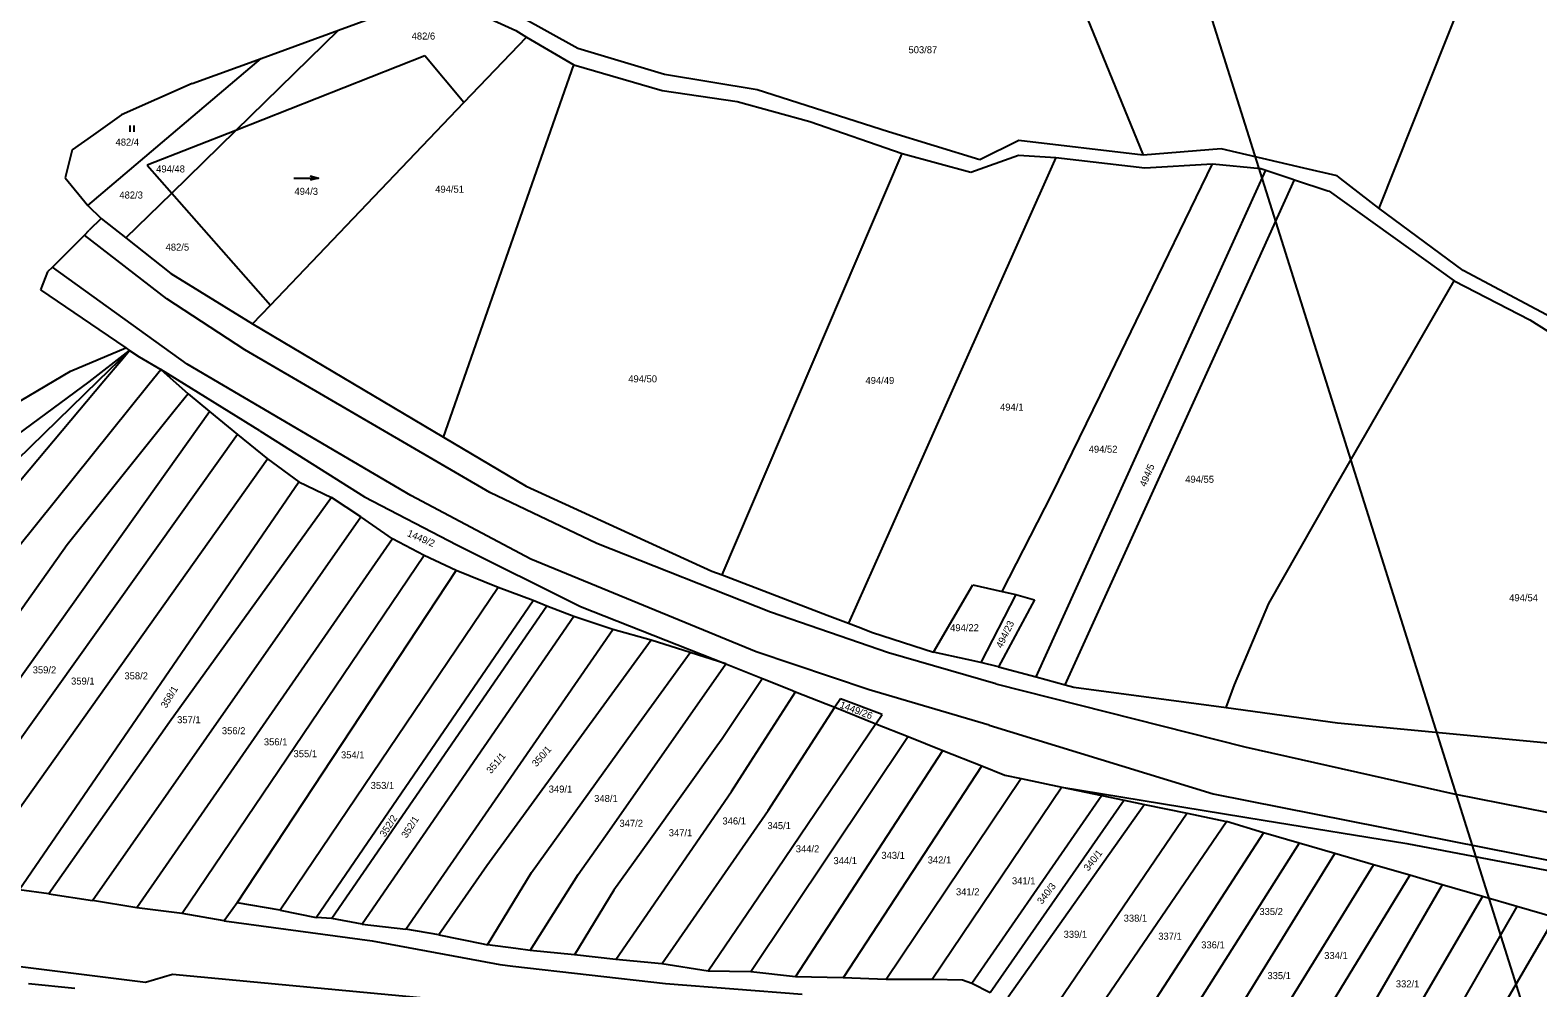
# Model space of a CAD drawing. Extents: x -580630 to -576196, y -1189024 to -1183567.
# Drawn here: x -579837.4 to -579472.6, y -1185416.3 to -1185184.6 of the extents above; entities that cross this region are included whole.
import ezdxf

# ---------------------------------------------------------------- set-up
doc = ezdxf.new("R2010")
doc.units = 0
for name, color, linetype in [('Vrstva 1', 7, 'Continuous'), ('Vrstva 12', 7, 'Continuous'), ('Vrstva 13', 7, 'Continuous'), ('Vrstva 18', 7, 'Continuous'), ('Vrstva 25', 7, 'Continuous'), ('Vrstva 4', 7, 'Continuous'), ('Vrstva 6', 7, 'Continuous')]:
    doc.layers.add(name, color=color, linetype=linetype)

msp = doc.modelspace()

# ---------------------------------------------------------------- linework, layer by layer
at = {"layer": 'Vrstva 1'}
for p, q in [((-579741.01, -1185175.02), (-579719.89, -1185184.69)), ((-579704.83, -1185188.98), (-579719.01, -1185181.15)), ((-579732.43, -1185202.11), (-579717.27, -1185186.23)), ((-579719.89, -1185184.69), (-579717.27, -1185186.23)), ((-579717.27, -1185186.23), (-579705.86, -1185192.97)), ((-579683.92, -1185195.3), (-579704.83, -1185188.98)), ((-579741.91, -1185190.82), (-579787.58, -1185208.82)), ((-579732.43, -1185202.11), (-579741.91, -1185190.82)), ((-579705.86, -1185192.97), (-579684.45, -1185199.18)), ((-579661.47, -1185199), (-579683.92, -1185195.3)), ((-579684.45, -1185199.18), (-579666.29, -1185201.84)), ((-579629.72, -1185209.19), (-579661.47, -1185199)), ((-579779.25, -1185251.13), (-579732.43, -1185202.11)), ((-579666.29, -1185201.84), (-579648.71, -1185206.71)), ((-579648.71, -1185206.71), (-579626.42, -1185214.4)), ((-579787.58, -1185208.82), (-579809.05, -1185217.28)), ((-579607.62, -1185215.98), (-579629.72, -1185209.19)), ((-579598.17, -1185211.25), (-579607.62, -1185215.98)), ((-579568.09, -1185214.8), (-579598.17, -1185211.25)), ((-579626.42, -1185214.4), (-579609.78, -1185218.95)), ((-579609.78, -1185218.95), (-579598.26, -1185214.82)), ((-579598.26, -1185214.82), (-579589.25, -1185215.41)), ((-579589.25, -1185215.41), (-579567.69, -1185217.92)), ((-579549.19, -1185213.32), (-579568.09, -1185214.8)), ((-579529.21, -1185217.95), (-579549.19, -1185213.32)), ((-579809.05, -1185217.28), (-579803.13, -1185224)), ((-579567.69, -1185217.92), (-579551.3, -1185216.89)), ((-579551.3, -1185216.89), (-579539.66, -1185218.07)), ((-579545.43, -1185233.96), (-579538.42, -1185218.48)), ((-579539.66, -1185218.07), (-579538.42, -1185218.48)), ((-579538.42, -1185218.48), (-579531.93, -1185220.63)), ((-579521.13, -1185219.82), (-579529.21, -1185217.95)), ((-579540.22, -1185240.06), (-579531.47, -1185220.78)), ((-579531.93, -1185220.63), (-579531.47, -1185220.78)), ((-579531.47, -1185220.78), (-579523.39, -1185223.45)), ((-579520.34, -1185220.44), (-579521.13, -1185219.82)), ((-579511.09, -1185227.65), (-579520.34, -1185220.44)), ((-579803.13, -1185224), (-579779.25, -1185251.13)), ((-579523.39, -1185223.45), (-579523.13, -1185223.54)), ((-579523.13, -1185223.54), (-579492.89, -1185245.23)), ((-579820.21, -1185230.13), (-579814.23, -1185234.84)), ((-579490.71, -1185242.73), (-579511.09, -1185227.65)), ((-579553.39, -1185251.53), (-579545.43, -1185233.96)), ((-579814.23, -1185234.84), (-579803.33, -1185243.44)), ((-579586.93, -1185342.98), (-579540.22, -1185240.06)), ((-579803.33, -1185243.44), (-579783.54, -1185255.62)), ((-579449.58, -1185264.69), (-579490.71, -1185242.73)), ((-579492.89, -1185245.23), (-579474.58, -1185254.69)), ((-579783.54, -1185255.62), (-579779.25, -1185251.13)), ((-579593.96, -1185341.08), (-579553.39, -1185251.53)), ((-579783.54, -1185255.62), (-579737.36, -1185283.03)), ((-579474.58, -1185254.69), (-579456.41, -1185266.07)), ((-579823.11, -1185269.68), (-579813.3, -1185262.07)), ((-579815.44, -1185264.61), (-579813.3, -1185262.07)), ((-579814.24, -1185261.43), (-579813.3, -1185262.07)), ((-579813.3, -1185262.07), (-579810.99, -1185263.63)), ((-579819.53, -1185269.46), (-579815.44, -1185264.61)), ((-579810.99, -1185263.63), (-579805.76, -1185266.72)), ((-579808.56, -1185270.19), (-579805.76, -1185266.72)), ((-579805.76, -1185266.72), (-579799.17, -1185272.56)), ((-579781.83, -1185281.56), (-579805.76, -1185266.72)), ((-579854.94, -1185311.53), (-579819.53, -1185269.46)), ((-579848.54, -1185288.4), (-579823.11, -1185269.68)), ((-579844.81, -1185315.17), (-579808.88, -1185270.59)), ((-579808.88, -1185270.59), (-579808.56, -1185270.19)), ((-579799.17, -1185272.56), (-579802.28, -1185276.45)), ((-579799.17, -1185272.56), (-579793.95, -1185276.86)), ((-579873.51, -1185388.59), (-579793.95, -1185276.86)), ((-579802.28, -1185276.45), (-579828.38, -1185309.11)), ((-579793.95, -1185276.86), (-579787.23, -1185282.39)), ((-579781.83, -1185281.56), (-579756.46, -1185297.47)), ((-579787.23, -1185282.39), (-579863.15, -1185388.99)), ((-579787.23, -1185282.39), (-579779.93, -1185288.32)), ((-579737.36, -1185283.03), (-579717.35, -1185294.9)), ((-579852.39, -1185390.38), (-579779.93, -1185288.32)), ((-579779.93, -1185288.32), (-579772.39, -1185293.88)), ((-579840.03, -1185392.58), (-579772.39, -1185293.88)), ((-579772.39, -1185293.88), (-579764.45, -1185297.71)), ((-579717.35, -1185294.9), (-579672.44, -1185315.46)), ((-579764.45, -1185297.71), (-579803.67, -1185352.07)), ((-579757.34, -1185302.36), (-579764.45, -1185297.71)), ((-579756.46, -1185297.47), (-579734.15, -1185309.11)), ((-579822.3, -1185395.17), (-579757.34, -1185302.36)), ((-579749.74, -1185307.71), (-579757.34, -1185302.36)), ((-579828.38, -1185309.11), (-579862.43, -1185357.03)), ((-579749.74, -1185307.71), (-579811.54, -1185396.96)), ((-579742.08, -1185311.68), (-579749.74, -1185307.71)), ((-579734.15, -1185309.11), (-579704.19, -1185324.03)), ((-579742.08, -1185311.68), (-579800.58, -1185398.36)), ((-579734.28, -1185315.37), (-579742.08, -1185311.68)), ((-579787.27, -1185395.76), (-579734.28, -1185315.37)), ((-579724.16, -1185319.48), (-579734.28, -1185315.37)), ((-579672.44, -1185315.46), (-579669.95, -1185316.41)), ((-579669.95, -1185316.41), (-579644.55, -1185326.12)), ((-579724.16, -1185319.48), (-579776.91, -1185397.56)), ((-579715.67, -1185322.63), (-579724.16, -1185319.48)), ((-579618.85, -1185335.1), (-579609.32, -1185318.8)), ((-579609.32, -1185318.8), (-579602.21, -1185320.38)), ((-579598.87, -1185321.13), (-579607.37, -1185337.62)), ((-579602.21, -1185320.38), (-579598.87, -1185321.13)), ((-579598.87, -1185321.13), (-579594.35, -1185322.47)), ((-579768.14, -1185399.35), (-579715.67, -1185322.63)), ((-579712.39, -1185324), (-579764.36, -1185399.55)), ((-579712.39, -1185324), (-579715.67, -1185322.63)), ((-579705.82, -1185326.46), (-579712.39, -1185324)), ((-579704.19, -1185324.03), (-579669.07, -1185337.95)), ((-579594.35, -1185322.47), (-579603.06, -1185338.63)), ((-579705.82, -1185326.46), (-579757.05, -1185400.93)), ((-579696.38, -1185329.61), (-579705.82, -1185326.46)), ((-579644.55, -1185326.12), (-579639.38, -1185328.1)), ((-579639.38, -1185328.1), (-579637.08, -1185328.98)), ((-579746.49, -1185402.13), (-579696.38, -1185329.61)), ((-579687.13, -1185332.2), (-579726.91, -1185386.77)), ((-579687.13, -1185332.2), (-579696.38, -1185329.61)), ((-579677.69, -1185335.21), (-579687.13, -1185332.2)), ((-579637.08, -1185328.98), (-579633.61, -1185330.31)), ((-579633.61, -1185330.31), (-579618.85, -1185335.1)), ((-579691.72, -1185354.57), (-579677.69, -1185335.21)), ((-579669.07, -1185337.95), (-579677.69, -1185335.21)), ((-579610.7, -1185336.89), (-579618.85, -1185335.1)), ((-579697.2, -1185378.14), (-579669.07, -1185337.95)), ((-579669.07, -1185337.95), (-579660.21, -1185341.48)), ((-579607.37, -1185337.62), (-579610.7, -1185336.89)), ((-579603.06, -1185338.63), (-579607.37, -1185337.62)), ((-579603.06, -1185338.63), (-579593.96, -1185341.08)), ((-579660.21, -1185341.48), (-579669.95, -1185356.09)), ((-579660.21, -1185341.48), (-579653.46, -1185344.17)), ((-579593.96, -1185341.08), (-579586.93, -1185342.98)), ((-579586.93, -1185342.98), (-579584.85, -1185343.54)), ((-579584.85, -1185343.54), (-579548.01, -1185348.5)), ((-579663.09, -1185361.67), (-579652.18, -1185344.68)), ((-579653.46, -1185344.17), (-579652.18, -1185344.68)), ((-579652.18, -1185344.68), (-579644.78, -1185347.63)), ((-579641.33, -1185346.41), (-579642.73, -1185348.45)), ((-579631.27, -1185350.15), (-579641.33, -1185346.41)), ((-579658.82, -1185373.45), (-579642.73, -1185348.45)), ((-579644.78, -1185347.63), (-579642.73, -1185348.45)), ((-579642.73, -1185348.45), (-579632.77, -1185352.42)), ((-579632.77, -1185352.42), (-579631.27, -1185350.15)), ((-579548.01, -1185348.5), (-579521.07, -1185352.17)), ((-579803.67, -1185352.07), (-579832.86, -1185393.57)), ((-579632.77, -1185352.42), (-579658.44, -1185390.39)), ((-579632.77, -1185352.42), (-579624.98, -1185355.53)), ((-579521.07, -1185352.17), (-579464.15, -1185357.64)), ((-579716.07, -1185388.44), (-579691.72, -1185354.57)), ((-579671.22, -1185357.87), (-579687.72, -1185380.89)), ((-579669.95, -1185356.09), (-579671.22, -1185357.87)), ((-579624.98, -1185355.53), (-579663.01, -1185412.5)), ((-579624.98, -1185355.53), (-579616.54, -1185358.9)), ((-579667.66, -1185368.79), (-579663.09, -1185361.67)), ((-579652.22, -1185413.68), (-579616.54, -1185358.9)), ((-579616.54, -1185358.9), (-579607.16, -1185362.64)), ((-579607.16, -1185362.64), (-579640.66, -1185413.88)), ((-579607.16, -1185362.64), (-579601.55, -1185364.88)), ((-579601.55, -1185364.88), (-579597.59, -1185365.71)), ((-579695.68, -1185409.5), (-579667.66, -1185368.79)), ((-579597.59, -1185365.71), (-579630.29, -1185414.28)), ((-579587.75, -1185367.76), (-579619.15, -1185414.28)), ((-579597.59, -1185365.71), (-579587.75, -1185367.76)), ((-579587.75, -1185367.76), (-579578.13, -1185369.77)), ((-579587.75, -1185367.76), (-579539.07, -1185375.72)), ((-579578.13, -1185369.77), (-579609.58, -1185415.28)), ((-579572.68, -1185370.91), (-579605.08, -1185417.54)), ((-579567.74, -1185371.94), (-579600.74, -1185418.62)), ((-579578.13, -1185369.77), (-579572.68, -1185370.91)), ((-579572.68, -1185370.91), (-579567.74, -1185371.94)), ((-579567.74, -1185371.94), (-579557.46, -1185374.08)), ((-579684.52, -1185410.5), (-579658.82, -1185373.45)), ((-579557.46, -1185374.08), (-579589.63, -1185421.37)), ((-579580.46, -1185423.64), (-579547.94, -1185376.06)), ((-579557.46, -1185374.08), (-579547.94, -1185376.06)), ((-579539.02, -1185378.82), (-579547.94, -1185376.06)), ((-579539.07, -1185375.72), (-579504.32, -1185381.43)), ((-579704.75, -1185388.92), (-579697.2, -1185378.14)), ((-579539.02, -1185378.82), (-579569.69, -1185426.23)), ((-579530.35, -1185381.34), (-579539.02, -1185378.82)), ((-579687.72, -1185380.89), (-579696.19, -1185392.72)), ((-579530.35, -1185381.34), (-579559.85, -1185427.89)), ((-579521.7, -1185383.86), (-579530.35, -1185381.34)), ((-579504.32, -1185381.43), (-579468.8, -1185388.17)), ((-579726.91, -1185386.77), (-579738.52, -1185403.52)), ((-579549.96, -1185429.55), (-579521.7, -1185383.86)), ((-579512.37, -1185386.57), (-579539.96, -1185431.24)), ((-579512.37, -1185386.57), (-579521.7, -1185383.86)), ((-579503.62, -1185389.1), (-579512.37, -1185386.57)), ((-579720.34, -1185395.43), (-579716.07, -1185388.44)), ((-579710.72, -1185398.34), (-579704.75, -1185388.92)), ((-579658.44, -1185390.39), (-579673.37, -1185412.3)), ((-579503.62, -1185389.1), (-579530.74, -1185433.58)), ((-579495.76, -1185391.39), (-579503.62, -1185389.1)), ((-579832.86, -1185393.57), (-579840.03, -1185392.58)), ((-579832.86, -1185393.57), (-579822.3, -1185395.17)), ((-579696.19, -1185392.72), (-579705.64, -1185408.31)), ((-579495.76, -1185391.39), (-579521.56, -1185435.91)), ((-579485.98, -1185394.22), (-579511.81, -1185438.38)), ((-579485.98, -1185394.22), (-579495.76, -1185391.39)), ((-579477.7, -1185396.62), (-579485.98, -1185394.22)), ((-579811.54, -1185396.96), (-579822.3, -1185395.17)), ((-579800.58, -1185398.36), (-579811.54, -1185396.96)), ((-579787.27, -1185395.76), (-579790.46, -1185400.15)), ((-579776.91, -1185397.56), (-579787.27, -1185395.76)), ((-579776.91, -1185397.56), (-579768.14, -1185399.35)), ((-579726.76, -1185405.92), (-579720.34, -1185395.43)), ((-579477.7, -1185396.62), (-579502.97, -1185440.67)), ((-579468.54, -1185399.28), (-579477.7, -1185396.62)), ((-579790.46, -1185400.15), (-579800.58, -1185398.36)), ((-579790.46, -1185400.15), (-579754.6, -1185404.94)), ((-579764.36, -1185399.55), (-579768.14, -1185399.35)), ((-579757.05, -1185400.93), (-579764.36, -1185399.55)), ((-579757.05, -1185400.93), (-579746.49, -1185402.13)), ((-579716.4, -1185407.31), (-579710.72, -1185398.34)), ((-579468.54, -1185399.28), (-579494.32, -1185443.52)), ((-579754.6, -1185404.94), (-579728.47, -1185409.83)), ((-579738.52, -1185403.52), (-579746.49, -1185402.13)), ((-579738.52, -1185403.52), (-579727.77, -1185405.71)), ((-579809.44, -1185415.01), (-579869.5, -1185407.51)), ((-579727.77, -1185405.71), (-579726.76, -1185405.92)), ((-579719.86, -1185406.85), (-579726.76, -1185405.92)), ((-579716.4, -1185407.31), (-579719.86, -1185406.85)), ((-579705.64, -1185408.31), (-579716.4, -1185407.31)), ((-579695.68, -1185409.5), (-579705.64, -1185408.31)), ((-579728.47, -1185409.83), (-579723.71, -1185410.72)), ((-579723.71, -1185410.72), (-579720.58, -1185411.08)), ((-579720.58, -1185411.08), (-579683.67, -1185415.3)), ((-579684.52, -1185410.5), (-579695.68, -1185409.5)), ((-579673.37, -1185412.3), (-579684.52, -1185410.5)), ((-579663.01, -1185412.5), (-579673.37, -1185412.3)), ((-579652.22, -1185413.68), (-579663.01, -1185412.5)), ((-579837.76, -1185415.25), (-579826.57, -1185416.43)), ((-579802.94, -1185413.13), (-579809.44, -1185415.01)), ((-579730.2, -1185420), (-579802.94, -1185413.13)), ((-579683.67, -1185415.3), (-579650.63, -1185417.87)), ((-579640.66, -1185413.88), (-579652.22, -1185413.68)), ((-579630.29, -1185414.28), (-579640.66, -1185413.88)), ((-579619.15, -1185414.28), (-579630.29, -1185414.28)), ((-579611.77, -1185414.48), (-579619.15, -1185414.28)), ((-579609.58, -1185415.28), (-579611.77, -1185414.48)), ((-579605.08, -1185417.54), (-579609.58, -1185415.28))]:
    msp.add_line(p, q, dxfattribs=at)
at = {"layer": 'Vrstva 12'}
msp.add_line((-579614.22, -1184982.77), (-579451.75, -1185498.55), dxfattribs=at)
at = {"layer": 'Vrstva 13'}
for p, q in [((-579762.77, -1185184.59), (-579745.96, -1185178.47)), ((-579781.51, -1185191.41), (-579762.77, -1185184.59)), ((-579798.2, -1185197.49), (-579781.51, -1185191.41)), ((-579798.2, -1185197.49), (-579815.27, -1185205.06)), ((-579815.27, -1185205.06), (-579822.03, -1185209.88)), ((-579822.03, -1185209.88), (-579827.17, -1185213.53)), ((-579827.17, -1185213.53), (-579828.9, -1185220.35)), ((-579828.9, -1185220.35), (-579823.45, -1185227.01)), ((-579823.45, -1185227.01), (-579820.21, -1185230.13)), ((-579820.21, -1185230.13), (-579823.06, -1185232.97)), ((-579824.22, -1185234.15), (-579823.06, -1185232.97)), ((-579829.59, -1185239.63), (-579826.54, -1185236.52)), ((-579826.54, -1185236.52), (-579824.22, -1185234.15)), ((-579829.59, -1185239.63), (-579832, -1185241.91)), ((-579833.14, -1185243.05), (-579834.89, -1185247.43)), ((-579832, -1185241.91), (-579833.14, -1185243.05)), ((-579834.89, -1185247.43), (-579820.72, -1185257.04)), ((-579820.72, -1185257.04), (-579814.24, -1185261.43)), ((-579827.58, -1185267.07), (-579814.24, -1185261.43)), ((-579874.58, -1185294.78), (-579827.58, -1185267.07))]:
    msp.add_line(p, q, dxfattribs=at)
at = {"layer": 'Vrstva 25'}
for p, q in [((-579813.23, -1185207.64), (-579813.23, -1185209.14)), ((-579812.23, -1185209.14), (-579812.23, -1185207.64)), ((-579773.59, -1185220.36), (-579767.59, -1185220.36))]:
    msp.add_line(p, q, dxfattribs=at)
msp.add_lwpolyline([(-579769.59, -1185219.86), (-579767.59, -1185220.36), (-579769.59, -1185220.86)], dxfattribs=at)
at = {"layer": 'Vrstva 4'}
for p, q in [((-579804.33, -1185249.62), (-579824.22, -1185234.15)), ((-579799.42, -1185265.4), (-579832, -1185241.91)), ((-579785.45, -1185261.91), (-579804.33, -1185249.62)), ((-579726.14, -1185296.43), (-579785.45, -1185261.91)), ((-579745.29, -1185297.18), (-579799.42, -1185265.4)), ((-579716.2, -1185312.58), (-579745.29, -1185297.18)), ((-579700.27, -1185308.79), (-579726.14, -1185296.43)), ((-579658.28, -1185325.45), (-579700.27, -1185308.79)), ((-579661.76, -1185334.99), (-579716.2, -1185312.58)), ((-579629.68, -1185335.27), (-579658.28, -1185325.45)), ((-579634.39, -1185344.2), (-579661.76, -1185334.99)), ((-579603.71, -1185342.75), (-579629.68, -1185335.27)), ((-579603.71, -1185342.75), (-579543.48, -1185358)), ((-579605.33, -1185352.77), (-579634.39, -1185344.2)), ((-579605.33, -1185352.77), (-579551.18, -1185369.41)), ((-579543.48, -1185358), (-579492.92, -1185369.38)), ((-579551.18, -1185369.41), (-579469.31, -1185385.56)), ((-579492.92, -1185369.38), (-579463.83, -1185375.17))]:
    msp.add_line(p, q, dxfattribs=at)
at = {"layer": 'Vrstva 6'}
for p, q in [((-579588.86, -1185164.02), (-579568.09, -1185214.8)), ((-579489.05, -1185172.15), (-579511.09, -1185227.65)), ((-579787.58, -1185208.82), (-579762.77, -1185184.59)), ((-579823.45, -1185227.01), (-579781.51, -1185191.41)), ((-579737.36, -1185283.03), (-579705.86, -1185192.97)), ((-579803.13, -1185224), (-579787.58, -1185208.82)), ((-579669.95, -1185316.41), (-579626.42, -1185214.4)), ((-579589.25, -1185215.41), (-579629.33, -1185305.5)), ((-579569.81, -1185255.02), (-579551.3, -1185216.89)), ((-579814.23, -1185234.84), (-579803.13, -1185224)), ((-579522.82, -1185297.27), (-579492.89, -1185245.23)), ((-579578.53, -1185273), (-579569.81, -1185255.02)), ((-579813.3, -1185262.07), (-579820.98, -1185269.55)), ((-579820.98, -1185269.55), (-579840.56, -1185288.62)), ((-579590.17, -1185296.98), (-579578.53, -1185273)), ((-579602.21, -1185320.38), (-579590.17, -1185296.98)), ((-579537.72, -1185323.33), (-579522.82, -1185297.27)), ((-579629.33, -1185305.5), (-579639.38, -1185328.1)), ((-579546.01, -1185343.02), (-579537.72, -1185323.33)), ((-579548.01, -1185348.5), (-579546.01, -1185343.02))]:
    msp.add_line(p, q, dxfattribs=at)

# ---------------------------------------------------------------- texts
at = {"layer": 'Vrstva 18'}
for s, p in [('482/6', (-579745.074, -1185186.85)), ('503/87', (-579624.87, -1185190.16)), ('482/4', (-579816.704, -1185212.51)), ('494/48', (-579806.883, -1185219.01)), ('494/3', (-579773.42, -1185224.43)), ('494/51', (-579739.371, -1185223.91)), ('482/3', (-579815.781, -1185225.32)), ('482/5', (-579804.6, -1185237.92)), ('494/50', (-579692.666, -1185269.81)), ('494/49', (-579635.272, -1185270.19)), ('494/1', (-579602.725, -1185276.64)), ('494/52', (-579581.273, -1185286.84)), ('494/55', (-579557.916, -1185294.11)), ('494/54', (-579479.539, -1185322.77)), ('494/22', (-579614.8, -1185330.03)), ('359/2', (-579836.751, -1185340.24)), ('358/2', (-579814.557, -1185341.68)), ('359/1', (-579827.469, -1185342.94)), ('357/1', (-579801.809, -1185352.29)), ('356/2', (-579790.981, -1185354.96)), ('356/1', (-579780.829, -1185357.66)), ('355/1', (-579773.646, -1185360.52)), ('354/1', (-579762.169, -1185360.81)), ('353/1', (-579754.986, -1185368.2)), ('349/1', (-579711.912, -1185369.08)), ('348/1', (-579700.909, -1185371.36)), ('347/2', (-579694.794, -1185377.36)), ('346/1', (-579669.882, -1185376.8)), ('345/1', (-579658.999, -1185377.92)), ('347/1', (-579682.872, -1185379.65)), ('344/2', (-579652.144, -1185383.54)), ('343/1', (-579631.439, -1185385.12)), ('344/1', (-579643.022, -1185386.4)), ('342/1', (-579620.226, -1185386.24)), ('341/1', (-579599.844, -1185391.28)), ('341/2', (-579613.386, -1185393.94)), ('335/2', (-579539.978, -1185398.71)), ('338/1', (-579572.816, -1185400.32)), ('339/1', (-579587.339, -1185404.22)), ('337/1', (-579564.449, -1185404.69)), ('336/1', (-579554.059, -1185406.79)), ('334/1', (-579524.299, -1185409.36)), ('335/1', (-579538.036, -1185414.22)), ('332/1', (-579506.973, -1185416.22))]:
    msp.add_text(s, height=1.7, dxfattribs=at).set_placement(p)
for s, rotation, p in [('494/5', 67.09336, (-579567.495, -1185295.236)), ('1449/2', 336.78459, (-579746.306, -1185306.953)), ('494/23', 64.05668, (-579602.284, -1185334.281)), ('358/1', 59.01465, (-579804.441, -1185348.803)), ('1449/26', 339.30561, (-579641.655, -1185348.487)), ('350/1', 48.75871, (-579714.88, -1185362.991)), ('351/1', 49.84733, (-579725.861, -1185364.644)), ('352/2', 57.29578, (-579751.527, -1185379.976)), ('352/1', 57.29578, (-579746.289, -1185380.251)), ('340/1', 51.96727, (-579581.351, -1185388.23)), ('340/3', 52.31105, (-579592.572, -1185396.256))]:
    msp.add_text(s, height=1.7, rotation=rotation, dxfattribs=at).set_placement(p)

doc.saveas('drawing.dxf')
